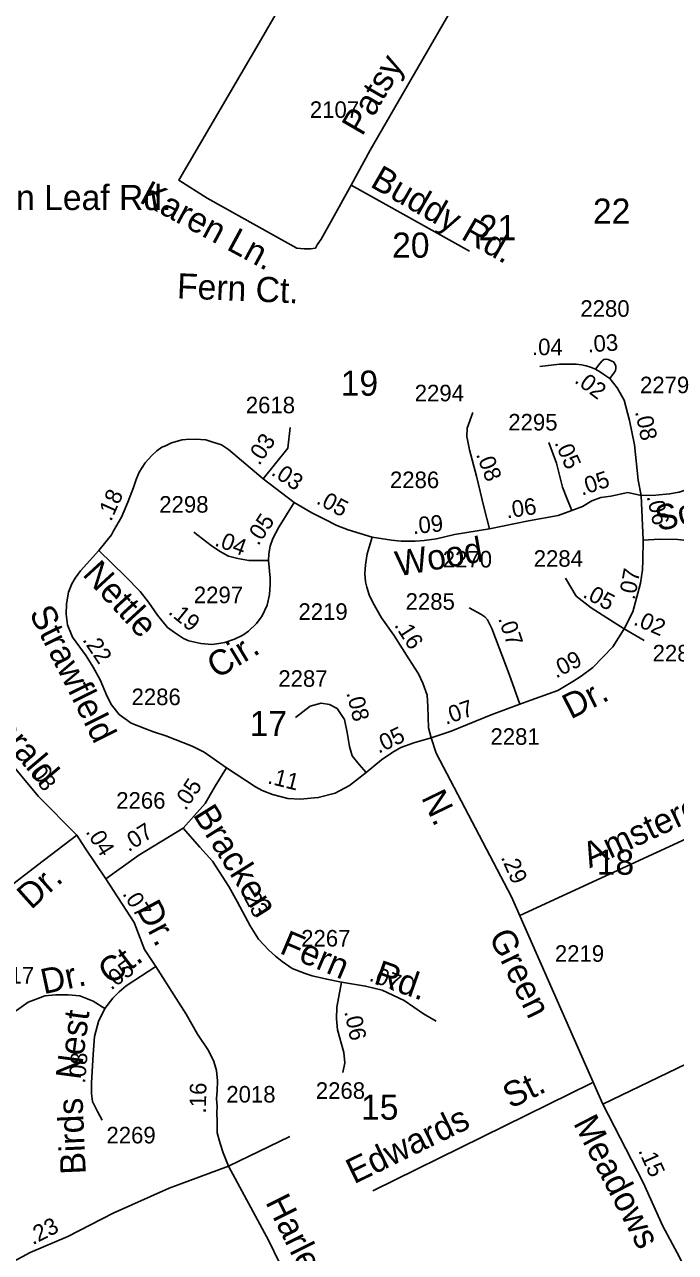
# Model space of a CAD drawing. Extents: x 2290055 to 2389491, y 66597 to 237875.
# Drawn here: x 2346226 to 2348683, y 186338 to 190974 of the extents above; entities that cross this region are included whole.
import ezdxf

# ---------------------------------------------------------------- set-up
doc = ezdxf.new("R2010")
doc.units = 0
for name, color, linetype in [('Exist Road Non-System Type 51', 7, 'Continuous'), ('Exist Road Non-System Type 51 Label', 7, 'Continuous'), ('Exist Road Secondary Mileage Hundredths English Label', 7, 'Continuous'), ('Exist Road Secondary Type 51 Attributed', 7, 'Continuous'), ('Exist Road Secondary Type 51 Label', 7, 'Continuous'), ('Exist Road Secondary Type 51 Number Label', 7, 'Continuous')]:
    doc.layers.add(name, color=color, linetype=linetype)

msp = doc.modelspace()

# ---------------------------------------------------------------- linework, layer by layer
at = {"layer": 'Exist Road Non-System Type 51'}
for p, q in [((2349157.1, 188099.4), (2348094.8, 187610.9)), ((2346996.2, 186663.6), (2347227.2, 186776.2))]:
    msp.add_line(p, q, dxfattribs=at)
for points in [[(2347459.4, 190367.3), (2347388.6, 190241.1), (2347345.6, 190164.2), (2347330.2, 190142.7), (2347324.1, 190130.4), (2347305.6, 190127.3), (2347281, 190127.3), (2347253.4, 190130.4), (2347219.6, 190148.8), (2346915.2, 190318.1), (2346808.4, 190386), (2347119.8, 190919.7)], [(2347530, 190500.3), (2347459.4, 190367.3)], [(2347459.4, 190367.3), (2347905.1, 190118)], [(2347540.2, 186571.3), (2348368.9, 186979)], [(2346996.2, 186663.6), (2347148.5, 186382.2), (2347261.1, 186148.1), (2347365.1, 185927), (2347483, 185627.2)]]:
    msp.add_lwpolyline(points, dxfattribs=at)
at = {"layer": 'Exist Road Secondary Type 51 Attributed'}
for p, q in [((2348260.6, 191762.4), (2347530, 190500.3)), ((2347126.2, 189259.1), (2347243.3, 189169)), ((2348552.8, 189196.5), (2348560.8, 189027.4)), ((2348489.4, 188692.8), (2348564, 188649))]:
    msp.add_line(p, q, dxfattribs=at)
for points in [[(2347779.3, 192052.7), (2347499.4, 191577.7), (2347119.8, 190919.7)], [(2348442.8, 189703.8), (2348428.8, 189709.9), (2348421.1, 189710.9), (2348412.5, 189709), (2348405.4, 189702.7), (2348393, 189689.4), (2348380.6, 189673.1)], [(2348434.5, 189637.3), (2348445, 189652.1), (2348450.2, 189658.3), (2348456, 189667.4), (2348457.9, 189675), (2348457.4, 189684.1), (2348453.6, 189693.7), (2348448.3, 189700.4), (2348442.8, 189703.8)], [(2348380.6, 189673.1), (2348362.4, 189680.3), (2348345.2, 189685.5), (2348327.6, 189689.4), (2348308, 189691.3), (2348244.6, 189691.3), (2348170.6, 189683.2)], [(2348434.5, 189637.3), (2348416.4, 189650.2), (2348399.7, 189661.2), (2348380.6, 189673.1)], [(2348552.8, 189196.5), (2348542.5, 189254.3), (2348527.5, 189386.7), (2348509.4, 189478.9), (2348489.7, 189556.3), (2348462.6, 189602.9), (2348434.5, 189637.3)], [(2347981.5, 189070.4), (2347961.3, 189147.9), (2347931.2, 189268.6), (2347905.2, 189368), (2347895.7, 189418.4), (2347896.1, 189450.2), (2347918.1, 189509.9)], [(2347126.2, 189259.1), (2347220.3, 189374.9), (2347228, 189452.4)], [(2346506.3, 188988.8), (2346554.5, 189047.4), (2346561.5, 189062.9), (2346592.2, 189113.8), (2346615.6, 189171), (2346636.9, 189226.6), (2346647.5, 189256.5), (2346659.2, 189283.6), (2346681.9, 189319.1), (2346706.8, 189347.1), (2346725.9, 189365.1), (2346744.5, 189378.5), (2346755.4, 189381.9), (2346780.8, 189394.6), (2346821.1, 189406.7), (2346835, 189407.8), (2346871.3, 189409), (2346910.5, 189405.7), (2346932.4, 189398.4), (2346969.1, 189386.7), (2346995.4, 189369.5), (2347126.2, 189259.1)], [(2348291.7, 189139.1), (2348273, 189186.5), (2348255.8, 189227.7), (2348233.4, 189318.4), (2348204.5, 189396.4)], [(2349113.6, 189221.7), (2349073.3, 189236.5), (2349019.8, 189256.7), (2348984.3, 189265.8), (2348905.5, 189274.8), (2348845.1, 189267.5), (2348811, 189257), (2348800, 189252.1), (2348753.5, 189231), (2348727.5, 189218.2), (2348696.4, 189208.7), (2348660.8, 189202.1), (2348608.8, 189197.9), (2348552.8, 189196.5)], [(2348552.8, 189196.5), (2348502.8, 189207.2), (2348439.4, 189193.8), (2348401.6, 189188), (2348366.7, 189176.4), (2348332.3, 189154.8), (2348291.7, 189139.1)], [(2347146.7, 188950.5), (2347147.8, 188976.3), (2347152.9, 189005.2), (2347163.2, 189033.4), (2347185.2, 189077), (2347243.3, 189169)], [(2347243.3, 189169), (2347310.4, 189130.7), (2347358, 189107.1), (2347405.3, 189082.9), (2347447.4, 189066.4), (2347537.8, 189039.2)], [(2348291.7, 189139.1), (2348239.6, 189121), (2348128.2, 189100.7), (2347981.5, 189070.4)], [(2347146.7, 188950.5), (2347072.7, 188950.1), (2347031, 188958.2), (2346995.8, 188967), (2346962.1, 188985.3), (2346929.9, 189007.2), (2346865.4, 189057.8)], [(2347981.5, 189070.4), (2347849, 189048.3), (2347780.3, 189032), (2347734.9, 189026.1), (2347699.8, 189023.9), (2347647.8, 189023.9), (2347611.5, 189027.9), (2347537.8, 189039.2)], [(2347761.1, 188280.6), (2347751, 188318.5), (2347747.7, 188398.9), (2347745.5, 188442.1), (2347729.1, 188487), (2347712.9, 188522.5), (2347676.7, 188579.4), (2347619.2, 188668.1), (2347573, 188734.6), (2347540.4, 188791.7), (2347526.9, 188820.8), (2347518.1, 188849.4), (2347513, 188870.6), (2347510.8, 188901.8), (2347512.6, 188934.2), (2347519.2, 188975.9), (2347537.8, 189039.2)], [(2348560.8, 189027.4), (2348559.4, 188951.9), (2348558.7, 188915.9), (2348551, 188864.6), (2348521.3, 188757.3), (2348489.4, 188692.8)], [(2348560.8, 189027.4), (2348622.6, 189030.9), (2348692, 189030.5), (2348726, 189026.5), (2348775.1, 189011.1), (2348812.1, 188990.9), (2348830.1, 188977.8), (2348868.9, 188941.3), (2348904, 188896.3), (2348924.9, 188876.3), (2348998.5, 188821.7)], [(2346987.8, 188168.4), (2346903.5, 188226.4), (2346858.8, 188249.1), (2346759.9, 188288.6), (2346712.5, 188303.5), (2346685.8, 188313.3), (2346628.8, 188337), (2346582.6, 188369.2), (2346554.1, 188405.1), (2346538, 188437.3), (2346510.9, 188500), (2346485.2, 188548.3), (2346458.1, 188590.8), (2346407.6, 188661.1), (2346388.5, 188708), (2346383.4, 188748.3), (2346384.1, 188786.4), (2346392.1, 188830.5), (2346404.7, 188862.8), (2346417.4, 188883.9), (2346437.1, 188912), (2346506.3, 188988.8)], [(2346506.3, 188988.8), (2346606.8, 188890.2), (2346662.1, 188833.8), (2346694.4, 188793), (2346727.7, 188744.8), (2346766.1, 188697.2), (2346792.5, 188678.5), (2346825.8, 188656.2), (2346846.7, 188647.4), (2346891.8, 188637.3), (2346932.4, 188634), (2346959.2, 188637.3), (2346982.6, 188641.3), (2347018.3, 188653.5), (2347050.4, 188668.6), (2347070.9, 188684), (2347101.6, 188713.3), (2347122.9, 188741.2), (2347141.2, 188782.5), (2347150.7, 188822.3), (2347153.7, 188858.2), (2347153.3, 188883.4), (2347146.7, 188950.5)], [(2348489.4, 188692.8), (2348451.7, 188716.8), (2348364.2, 188772.3), (2348307.5, 188816.1), (2348268.2, 188883.3)], [(2348095.9, 188407.9), (2348054.7, 188521.8), (2347989.1, 188694.3), (2347973.7, 188726.5), (2347963.5, 188737.5), (2347947.7, 188747.7), (2347904.5, 188771.9)], [(2348489.4, 188692.8), (2348446.6, 188624.5), (2348371.1, 188546.5), (2348327.2, 188513.7), (2348295.3, 188494.3), (2348238.9, 188460.2), (2348136.8, 188422.7), (2348095.9, 188407.9)], [(2347514.8, 188149.7), (2347488.7, 188180.1), (2347462.5, 188213.1), (2347452.6, 188248), (2347443.8, 188301.5), (2347433.9, 188350.1), (2347406.5, 188391.2), (2347376.6, 188407.4), (2347345.4, 188412.4), (2347304.3, 188401.2), (2347248.4, 188358.4)], [(2348095.9, 188407.9), (2347987.2, 188367.3), (2347836.7, 188306.4), (2347761.1, 188280.6)], [(2347761.1, 188280.6), (2347694.9, 188262.5), (2347646.2, 188245.2), (2347616.6, 188227), (2347573.8, 188197.4), (2347514.8, 188149.7)], [(2348408.1, 186898.1), (2348064.3, 187680.2), (2347780, 188223.2), (2347761.1, 188280.6)], [(2346423, 187914.1), (2346278.4, 188060.2), (2346149.5, 188216.1)], [(2346824.8, 187939.9), (2346907.8, 188033), (2346945.2, 188098.9), (2346987.8, 188168.4)], [(2347514.8, 188149.7), (2347452.7, 188100.5), (2347398, 188072.5), (2347334.3, 188055.8), (2347266.1, 188049.8), (2347220, 188052), (2347161.3, 188066.7), (2347123.3, 188082.8), (2347097.6, 188096.7), (2346987.8, 188168.4)], [(2346532.3, 187748.5), (2346657.9, 187837.9), (2346824.8, 187939.9)], [(2346824.8, 187939.9), (2346887.4, 187868.2), (2346935.7, 187815.4), (2346997.3, 187719.4), (2347028.8, 187662.7), (2347077.8, 187571.8), (2347109.3, 187521.3), (2347148.2, 187478.8), (2347173.8, 187456.8), (2347198, 187436.3), (2347235.7, 187409.6), (2347285.1, 187391.1), (2347312.2, 187382.1), (2347366.5, 187369.7), (2347422.9, 187359)], [(2345327.2, 186979.2), (2345454.8, 187098.2), (2345525.4, 187155.3), (2345599.3, 187222.6), (2345753.9, 187363.8), (2345871.5, 187461.3), (2345969, 187542), (2346056.4, 187619.3), (2346153.8, 187706.8), (2346274.8, 187800.9), (2346423, 187914.1)], [(2346532.3, 187748.5), (2346455.2, 187864), (2346423, 187914.1)], [(2346721.4, 187418.2), (2346678.6, 187481.7), (2346639.5, 187584.1), (2346532.3, 187748.5)], [(2348408.1, 186898.1), (2349635.8, 187489.6)], [(2346721.4, 187418.2), (2346609.7, 187344.8), (2346583.6, 187321.8), (2346559.9, 187298.6), (2346528.5, 187258.8)], [(2346996.2, 186663.6), (2346975.3, 186714), (2346965, 186749.9), (2346952.6, 186790.2), (2346952.6, 186831.2), (2346951.3, 186867.7), (2346952.6, 186887.7), (2346951.1, 186919.2), (2346953.3, 186947.7), (2346954.8, 186986.5), (2346951.1, 187024.6), (2346940.1, 187059.1), (2346920.3, 187100.5), (2346878.6, 187162), (2346836.1, 187237.4), (2346798, 187296.4), (2346721.4, 187418.2)], [(2347422.9, 187359), (2347404.5, 187264.5), (2347403.1, 187220.6), (2347407.5, 187178.1), (2347431.7, 187093.1), (2347435.3, 187053.6), (2347427.4, 187017.2)], [(2347422.9, 187359), (2347513, 187344), (2347576, 187329), (2347658.7, 187289.4), (2347731.3, 187238.9), (2347779.3, 187211.9)], [(2345895.7, 186990.5), (2345992.6, 187075.5), (2346125.3, 187189.6), (2346170, 187233.5), (2346204.6, 187258.2), (2346239.8, 187282.5), (2346269.9, 187294.9), (2346302.1, 187306.7), (2346344.6, 187310.3), (2346390.7, 187310.3), (2346434.7, 187306.7), (2346484.5, 187286.9), (2346528.5, 187258.8)], [(2346528.5, 187258.8), (2346505, 187209.6), (2346490.3, 187153.2), (2346485.2, 187085.8), (2346478.6, 186978.1), (2346478.6, 186937.8), (2346483, 186908.5), (2346501.3, 186869.7), (2346519.1, 186837.3)], [(2348741.2, 186236.4), (2348688.7, 186336.5), (2348635, 186437.3), (2348561.1, 186602.1), (2348408.1, 186898.1)], [(2345896.9, 186160.8), (2346075.7, 186245.6), (2346247.9, 186338.3), (2346389, 186398.8), (2346560.4, 186486.2), (2346772.1, 186580.4), (2346996.2, 186663.6)]]:
    msp.add_lwpolyline(points, dxfattribs=at)

# ---------------------------------------------------------------- texts
at = {"layer": 'Exist Road Non-System Type 51 Label'}
for s, rotation, p in [('Buddy Rd.', 330.0699, (2347526.4, 190364.5)), ('Karen Ln.', 331.6075, (2346655.2, 190304.9)), ('Amsterdam', 24.8781, (2348359.2, 187787.9)), ('St.', 25.8091, (2348060.4, 186879.5)), ('Edwards', 25.9456, (2347469.5, 186595.1)), ('Harley', 296.5187, (2347133.4, 186528.5))]:
    msp.add_text(s, height=95, rotation=rotation, dxfattribs=at).set_placement(p)
at = {"layer": 'Exist Road Secondary Mileage Hundredths English Label'}
for s, rotation, p in [('.03', 3.817, (2348352.4, 189736.1)), ('.04', 359.3456, (2348140.8, 189726.3)), ('.02', 323.1081, (2348298, 189625)), ('.08', 282.0854, (2348529.8, 189512.6)), ('.03', 56.6321, (2347112, 189306.3)), ('.05', 294.08, (2348224.9, 189395.2)), ('.08', 291.0946, (2347929.1, 189351.6)), ('.03', 326.2893, (2347153.6, 189276.1)), ('.05', 18.4483, (2348329.4, 189194.9)), ('.18', 65.7784, (2346552.4, 189095.4)), ('.05', 332.0837, (2347323.3, 189167.3)), ('.06', 8.4334, (2348046.7, 189109.4)), ('.06', 283.0819, (2348573.4, 189192.5)), ('.05', 56.7279, (2347108.3, 189003.6)), ('.09', 5.7151, (2347692.9, 189050)), ('.04', 339.4312, (2346940.2, 189008.1)), ('.07', 79.573, (2348529.1, 188799.6)), ('.05', 331.9615, (2348329.4, 188813.8)), ('.19', 320.8871, (2346765.3, 188751.9)), ('.07', 288.7174, (2348012.8, 188731.8)), ('.02', 336.7579, (2348521, 188709.5)), ('.16', 302.7148, (2347619.7, 188706.5)), ('.22', 304.025, (2346443, 188651.1)), ('.09', 27.0259, (2348232.1, 188504.6)), ('.08', 284.0258, (2347440.2, 188450.9)), ('.07', 18.9384, (2347816.3, 188329.9)), ('.05', 25.2182, (2347562.2, 188220.6)), ('.08', 306.7408, (2346230.5, 188167.4)), ('.05', 55.9967, (2346833.7, 188003.9)), ('.11', 345.9812, (2347140.3, 188109.9)), ('.07', 32.4974, (2346618.6, 187848.7)), ('.04', 301.9913, (2346455.1, 187926.8)), ('.29', 293.7284, (2348022.7, 187830)), ('.07', 302.1945, (2346593.6, 187692.3)), ('.23', 297.7452, (2347041.5, 187699.3)), ('.05', 36.8755, (2346553, 187326.7)), ('.07', 339.1353, (2347523.4, 187365.3)), ('.06', 282.088, (2347432.5, 187247.3)), ('.08', 85.2372, (2346454.7, 186975.1)), ('.16', 88.6083, (2346910.1, 186862.4)), ('.15', 294.1646, (2348541.5, 186722.7)), ('.23', 27.0255, (2346257.2, 186365.3))]:
    msp.add_text(s, height=62.5, rotation=rotation, dxfattribs=at).set_placement(p)
at = {"layer": 'Exist Road Secondary Type 51 Label'}
for s, rotation, p in [('Patsy', 59.9252, (2347500.3, 190549.4)), ('Fern Ct.', 357.609, (2346800.2, 189940.5)), ('Sorrell', 12.3669, (2348618, 189061.2)), ('Wood', 10.0359, (2347634.9, 188890.2)), ('Nettle', 312.5917, (2346441.4, 188896.1)), ('Strawfleld', 296.5471, (2346242.1, 188752.3)), ('Cir.', 30.9837, (2346951.5, 188502.1)), ('Fitzgerald', 310.2475, (2345930.8, 188520.2)), ('Dr.', 26.9783, (2348287.6, 188349.8)), ('N.', 295.7518, (2347722, 188055.8)), ('Bracken', 301.9915, (2346859.5, 187990.7)), ('Dr.', 41.8937, (2346250.8, 187630)), ('Dr.', 298.2876, (2346645.9, 187635.3)), ('Fern', 337.0149, (2347184.6, 187469.6)), ('Green', 295.8502, (2347976.9, 187532.1)), ('Ct.', 36.8755, (2346549.2, 187345)), ('Rd.', 340.5502, (2347539.6, 187354.2)), ('Dr.', 12.1012, (2346298.5, 187312.8)), ('Nest', 82.4073, (2346436.9, 186987.6)), ('Birds', 92.5112, (2346457.4, 186634.3)), ('Meadows', 297.3243, (2348295.6, 186826.4))]:
    msp.add_text(s, height=95, rotation=rotation, dxfattribs=at).set_placement(p)
for s, p in [('Twin Leaf Rd.', (2345996.5, 190273.8)), ('22', (2348371.1, 190222.1)), ('21', (2347940.3, 190160)), ('20', (2347613.3, 190093.8)), ('19', (2347419.3, 189572.8)), ('17', (2347075.8, 188287.9)), ('18', (2348385.4, 187764.3)), ('15', (2347496, 186839.3))]:
    msp.add_text(s, height=95, dxfattribs=at).set_placement(p)
at = {"layer": 'Exist Road Secondary Type 51 Number Label'}
for s, p in [('2107', (2347302.8, 190621.7)), ('2280', (2348323.7, 189870.7)), ('2294', (2347698.7, 189551.6)), ('2279', (2348548.8, 189582.1)), ('2618', (2347061.1, 189506.4)), ('2295', (2348051.7, 189441.5)), ('2286', (2347605.1, 189223.9)), ('2298', (2346734.5, 189131.3)), ('2270', (2347804.5, 188924.2)), ('2284', (2348147.7, 188926.9)), ('2297', (2346864.9, 188789.4)), ('2285', (2347664.2, 188764.6)), ('2219', (2347259.7, 188726.5)), ('2283', (2348596.4, 188569.5)), ('2287', (2347183.8, 188473.7)), ('2286', (2346629.9, 188404.5)), ('2281', (2347984.5, 188254.7)), ('2266', (2346572.1, 188013.6)), ('2267', (2347270.2, 187493.2)), ('2219', (2348227.6, 187435.5)), ('2217', (2346076.5, 187353.4)), ('2018', (2346987.5, 186904.1)), ('2268', (2347325.4, 186918.1)), ('2269', (2346535.1, 186749.8))]:
    msp.add_text(s, height=62.5, dxfattribs=at).set_placement(p)

doc.saveas('drawing.dxf')
